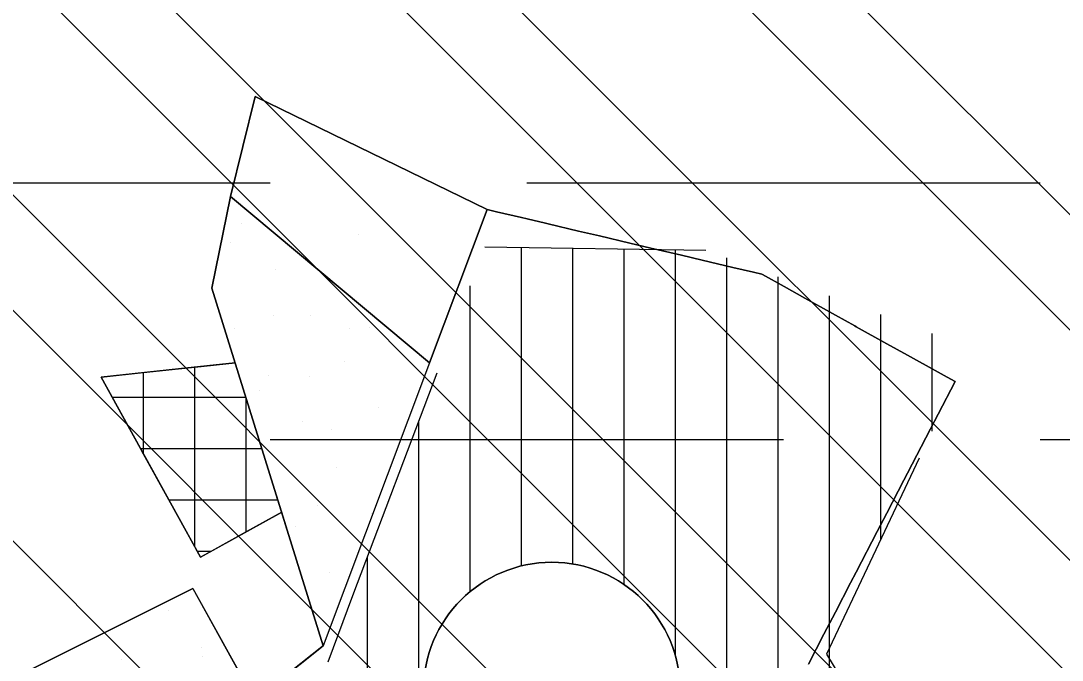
# Model space of a CAD drawing. Extents: x 419109 to 421295, y 4452223 to 4457798.
# Drawn here: x 420583.9 to 420786.7, y 4457063.9 to 4457188.4 of the extents above; entities that cross this region are included whole.
import ezdxf

# ---------------------------------------------------------------- set-up
doc = ezdxf.new("R2010")
doc.units = 0
for name, color, linetype in [('ADA', 7, 'Continuous'), ('ADAKENARI', 7, 'Continuous'), ('Default', 7, 'Continuous'), ('PL_AYA_PARK_DINLENME', 7, 'Continuous'), ('PL_K_BHA', 7, 'Continuous'), ('PL_K_TALI_IS_MRK', 7, 'Continuous'), ('PL_KON_MEV_250', 7, 'Continuous'), ('PL_KON_MEV_350', 7, 'Continuous'), ('SM_DAIRE', 7, 'Continuous'), ('SN_TR_SIVILASMA', 7, 'Continuous'), ('SN_TR_TASKIN', 7, 'Continuous'), ('TR_ORTAYOGUNKONUT', 7, 'Continuous'), ('TR_PARKALANI', 7, 'Continuous'), ('TR_TALIISMERK', 7, 'Continuous'), ('TR_YONETIMMERK', 7, 'Continuous')]:
    doc.layers.add(name, color=color, linetype=linetype)

# ---------------------------------------------------------------- blocks, each defined once
blk = doc.blocks.new('POINT_DISPLAY')
at = {"layer": 'Default'}
blk.add_line((0, 0), (0, 0), dxfattribs=at)

msp = doc.modelspace()

# ---------------------------------------------------------------- linework, layer by layer
at = {"layer": 'ADA'}
for p, q in [((420629.54, 4457173.67), (420624.69, 4457154.26)), ((420674.74, 4457151.7), (420629.54, 4457173.67)), ((420624.69, 4457154.26), (420621.11, 4457136.38)), ((420624.69, 4457154.26), (420663.5, 4457121.82)), ((420663.5, 4457121.82), (420674.74, 4457151.7)), ((420621.11, 4457136.38), (420642.79, 4457066.74)), ((420617.36, 4457077.93), (420565.46, 4457051.98)), ((420617.36, 4457077.93), (420629.46, 4457056.14)), ((420629.46, 4457056.14), (420642.79, 4457066.74))]:
    msp.add_line(p, q, dxfattribs=at)
at = {"layer": 'ADAKENARI'}
for p, q in [((420674.25, 4457144.44), (420717.29, 4457143.77)), ((420648.58, 4457076.51), (420664.98, 4457119.9)), ((420758.88, 4457103.27), (420740.79, 4457065.08)), ((420643.72, 4457063.64), (420648.58, 4457076.51)), ((420740.79, 4457065.08), (420746.13, 4457056.34))]:
    msp.add_line(p, q, dxfattribs=at)
msp.add_lwpolyline([(420625.63, 4457121.85), (420614.59, 4457120.67), (420599.51, 4457119.03), (420618.9, 4457083.99), (420634.7, 4457092.74)], dxfattribs=at)
at = {"layer": 'PL_AYA_PARK_DINLENME'}
for points in [[(420624.69, 4457154.26), (420663.5, 4457121.82), (420642.79, 4457066.74), (420621.11, 4457136.38)], [(420629.46, 4457056.14), (420589.82, 4457024.61), (420581.23, 4457039.11), (420565.46, 4457051.98), (420617.36, 4457077.93)]]:
    msp.add_lwpolyline(points, close=True, dxfattribs=at)
at = {"layer": 'PL_K_BHA'}
msp.add_lwpolyline([(420674.74, 4457151.7), (420663.5, 4457121.82), (420624.69, 4457154.26), (420629.54, 4457173.67)], close=True, dxfattribs=at)
at = {"layer": 'PL_K_TALI_IS_MRK'}
msp.add_lwpolyline([(420634.7, 4457092.74), (420625.63, 4457121.85), (420614.59, 4457120.67), (420599.51, 4457119.03), (420618.9, 4457083.99), (420634.7, 4457092.74)], dxfattribs=at)
at = {"layer": 'PL_KON_MEV_250'}
for points in [[(420636.56, 4457061.79), (420642.53, 4457066.54), (420642.79, 4457066.74), (420634.7, 4457092.74), (420627.78, 4457088.91), (420621.04, 4457085.17), (420618.9, 4457083.99), (420618.25, 4457085.17), (420617.78, 4457086.01), (420612.71, 4457095.17), (420607.78, 4457104.08), (420607.18, 4457105.17), (420601.65, 4457115.17), (420599.51, 4457119.03), (420607.78, 4457119.93), (420614.59, 4457120.67), (420617.78, 4457121.01), (420625.63, 4457121.85), (420621.11, 4457136.38), (420624.69, 4457154.26), (420629.54, 4457173.67), (420674.74, 4457151.7), (420676.56, 4457151.27), (420681.38, 4457150.13), (420682.53, 4457149.86), (420686.1, 4457149.02), (420686.56, 4457148.91), (420692.53, 4457147.5), (420696.56, 4457146.55), (420702.53, 4457145.14), (420706.56, 4457144.19), (420712.53, 4457142.78), (420716.56, 4457141.83), (420722.53, 4457140.42), (420726.56, 4457139.47), (420728.21, 4457139.08), (420728.32, 4457139.02), (420732.53, 4457136.68), (420736.56, 4457134.44), (420742.53, 4457131.12), (420746.32, 4457129.02), (420746.56, 4457128.88), (420752.53, 4457125.57), (420756.56, 4457123.33), (420762.53, 4457120.01), (420764.32, 4457119.02), (420765.83, 4457118.18), (420762.53, 4457111.83), (420761.07, 4457109.02), (420756.56, 4457100.33), (420755.88, 4457099.02), (420752.53, 4457092.56), (420750.69, 4457089.02), (420746.56, 4457081.06), (420745.5, 4457079.02), (420742.53, 4457073.29), (420740.31, 4457069.02), (420737.27, 4457063.16)], [(420575.02, 4457056.76), (420617.36, 4457077.93), (420629.46, 4457056.14)]]:
    msp.add_lwpolyline(points, dxfattribs=at)
at = {"layer": 'PL_KON_MEV_350'}
msp.add_lwpolyline([(420737.27, 4457063.16), (420740.31, 4457069.02), (420742.53, 4457073.29), (420745.5, 4457079.02), (420746.56, 4457081.06), (420750.69, 4457089.02), (420752.53, 4457092.56), (420755.88, 4457099.02), (420756.56, 4457100.33), (420761.07, 4457109.02), (420762.53, 4457111.83), (420765.83, 4457118.18), (420764.32, 4457119.02), (420762.53, 4457120.01), (420756.56, 4457123.33), (420752.53, 4457125.57), (420746.56, 4457128.88), (420746.32, 4457129.02), (420742.53, 4457131.12), (420736.56, 4457134.44), (420732.53, 4457136.68), (420728.32, 4457139.02), (420728.21, 4457139.08), (420726.56, 4457139.47), (420722.53, 4457140.42), (420716.56, 4457141.83), (420712.53, 4457142.78), (420706.56, 4457144.19), (420702.53, 4457145.14), (420696.56, 4457146.55), (420692.53, 4457147.5), (420686.56, 4457148.91), (420686.1, 4457149.02), (420682.53, 4457149.86), (420681.38, 4457150.13), (420676.56, 4457151.27), (420674.74, 4457151.7), (420663.5, 4457121.82), (420642.79, 4457066.74), (420642.53, 4457066.54), (420636.56, 4457061.79)], dxfattribs=at)
at = {"layer": 'SM_DAIRE'}
msp.add_circle((420687.31, 4457058.01), 25, dxfattribs=at)
at = {"layer": 'SN_TR_SIVILASMA'}
for p, q in [((421283.68, 4456655.22), (420178.33, 4457760.57)), ((421283.45, 4456633), (420168.35, 4457748.09)), ((421282.98, 4456588.57), (420148.4, 4457723.15)), ((421282.75, 4456566.35), (420138.42, 4457710.68)), ((421282.29, 4456521.91), (420118.46, 4457685.73)), ((421282.05, 4456499.69), (420108.49, 4457673.26)), ((421281.59, 4456455.25), (420088.53, 4457648.31)), ((421281.36, 4456433.03), (420079.09, 4457635.3)), ((421280.9, 4456388.6), (420066.93, 4457602.56))]:
    msp.add_line(p, q, dxfattribs=at)
at = {"layer": 'SN_TR_TASKIN'}
for p, q in [((420532.43, 4457156.9), (420632.43, 4457156.9)), ((420682.43, 4457156.9), (420782.43, 4457156.9)), ((420632.43, 4457106.9), (420732.43, 4457106.9)), ((420782.43, 4457106.9), (420882.43, 4457106.9))]:
    msp.add_line(p, q, dxfattribs=at)
at = {"layer": 'TR_ORTAYOGUNKONUT'}
for p, q in [((420681.38, 4457082.3), (420681.38, 4457144.33)), ((420691.38, 4457082.68), (420691.38, 4457144.17)), ((420701.38, 4457078.67), (420701.38, 4457144.02)), ((420711.38, 4457064.76), (420711.38, 4457143.86)), ((420721.38, 4457025.21), (420721.38, 4457142.26)), ((420731.38, 4457032.21), (420731.38, 4457138.58)), ((420671.38, 4457077.28), (420671.38, 4457136.85)), ((420741.38, 4457039.21), (420741.38, 4457134.9)), ((420751.38, 4457087.44), (420751.38, 4457131.22)), ((420761.38, 4457108.54), (420761.38, 4457127.54)), ((420661.38, 4456983.2), (420661.38, 4457110.38)), ((420651.38, 4456976.2), (420651.38, 4457083.93))]:
    msp.add_line(p, q, dxfattribs=at)
for points in [[(420636.56, 4457061.79), (420642.53, 4457066.54), (420642.79, 4457066.74), (420634.7, 4457092.74), (420627.78, 4457088.91), (420621.04, 4457085.17), (420618.9, 4457083.99), (420618.25, 4457085.17), (420617.78, 4457086.01), (420612.71, 4457095.17), (420607.78, 4457104.08), (420607.18, 4457105.17), (420601.65, 4457115.17), (420599.51, 4457119.03), (420607.78, 4457119.93), (420614.59, 4457120.67), (420617.78, 4457121.01), (420625.63, 4457121.85), (420621.11, 4457136.38), (420624.69, 4457154.26), (420629.54, 4457173.67), (420674.74, 4457151.7), (420676.56, 4457151.27), (420681.38, 4457150.13), (420682.53, 4457149.86), (420686.1, 4457149.02), (420686.56, 4457148.91), (420692.53, 4457147.5), (420696.56, 4457146.55), (420702.53, 4457145.14), (420706.56, 4457144.19), (420712.53, 4457142.78), (420716.56, 4457141.83), (420722.53, 4457140.42), (420726.56, 4457139.47), (420728.21, 4457139.08), (420728.32, 4457139.02), (420732.53, 4457136.68), (420736.56, 4457134.44), (420742.53, 4457131.12), (420746.32, 4457129.02), (420746.56, 4457128.88), (420752.53, 4457125.57), (420756.56, 4457123.33), (420762.53, 4457120.01), (420764.32, 4457119.02), (420765.83, 4457118.18), (420762.53, 4457111.83), (420761.07, 4457109.02), (420756.56, 4457100.33), (420755.88, 4457099.02), (420752.53, 4457092.56), (420750.69, 4457089.02), (420746.56, 4457081.06), (420745.5, 4457079.02), (420742.53, 4457073.29), (420740.31, 4457069.02), (420737.27, 4457063.16)], [(420737.27, 4457063.16), (420740.31, 4457069.02), (420742.53, 4457073.29), (420745.5, 4457079.02), (420746.56, 4457081.06), (420750.69, 4457089.02), (420752.53, 4457092.56), (420755.88, 4457099.02), (420756.56, 4457100.33), (420761.07, 4457109.02), (420762.53, 4457111.83), (420765.83, 4457118.18), (420764.32, 4457119.02), (420762.53, 4457120.01), (420756.56, 4457123.33), (420752.53, 4457125.57), (420746.56, 4457128.88), (420746.32, 4457129.02), (420742.53, 4457131.12), (420736.56, 4457134.44), (420732.53, 4457136.68), (420728.32, 4457139.02), (420728.21, 4457139.08), (420726.56, 4457139.47), (420722.53, 4457140.42), (420716.56, 4457141.83), (420712.53, 4457142.78), (420706.56, 4457144.19), (420702.53, 4457145.14), (420696.56, 4457146.55), (420692.53, 4457147.5), (420686.56, 4457148.91), (420686.1, 4457149.02), (420682.53, 4457149.86), (420681.38, 4457150.13), (420676.56, 4457151.27), (420674.74, 4457151.7), (420663.5, 4457121.82), (420642.79, 4457066.74), (420642.53, 4457066.54), (420636.56, 4457061.79)], [(420575.02, 4457056.76), (420617.36, 4457077.93), (420629.46, 4457056.14)]]:
    msp.add_lwpolyline(points, dxfattribs=at)
msp.add_arc((420687.31, 4457058.01), 25, 0, 180, dxfattribs=at)
at = {"layer": 'TR_TALIISMERK'}
for p, q in [((420617.78, 4457086.01), (420617.78, 4457121.01)), ((420607.78, 4457104.08), (420607.78, 4457119.93)), ((420601.65, 4457115.17), (420627.71, 4457115.17)), ((420627.78, 4457088.91), (420627.78, 4457114.94)), ((420607.18, 4457105.17), (420630.83, 4457105.17)), ((420612.71, 4457095.17), (420633.94, 4457095.17)), ((420618.25, 4457085.17), (420621.04, 4457085.17))]:
    msp.add_line(p, q, dxfattribs=at)

# ---------------------------------------------------------------- block references
at = {"layer": 'TR_PARKALANI', "xscale": 0.1, "yscale": 0.10000000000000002}
for p in [(420626.92, 4457149), (420624.75, 4457145.33), (420633.58, 4457140.02), (420633.06, 4457131.13), (420640.24, 4457131.04), (420625.46, 4457128.43), (420647.83, 4457128.53), (420651.7, 4457128.77), (420646.9, 4457122.06), (420632.13, 4457119.46), (420640.2, 4457119.13), (420630.45, 4457116.36), (420653.56, 4457113.08), (420638.79, 4457110.48), (420644.36, 4457108.83), (420645.45, 4457101.5), (420641.75, 4457094.06), (420652.11, 4457092.52), (420637.33, 4457089.91), (420643.99, 4457080.93), (420612.68, 4457073.55), (420619.11, 4457066.41), (420603.47, 4457064.09), (420619.34, 4457064.57)]:
    msp.add_blockref('POINT_DISPLAY', p, dxfattribs=at)
at = {"layer": 'TR_YONETIMMERK', "xscale": 0.1, "yscale": 0.10000000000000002}
msp.add_blockref('POINT_DISPLAY', (420649.69, 4457146.82), dxfattribs=at)

doc.saveas('drawing.dxf')
